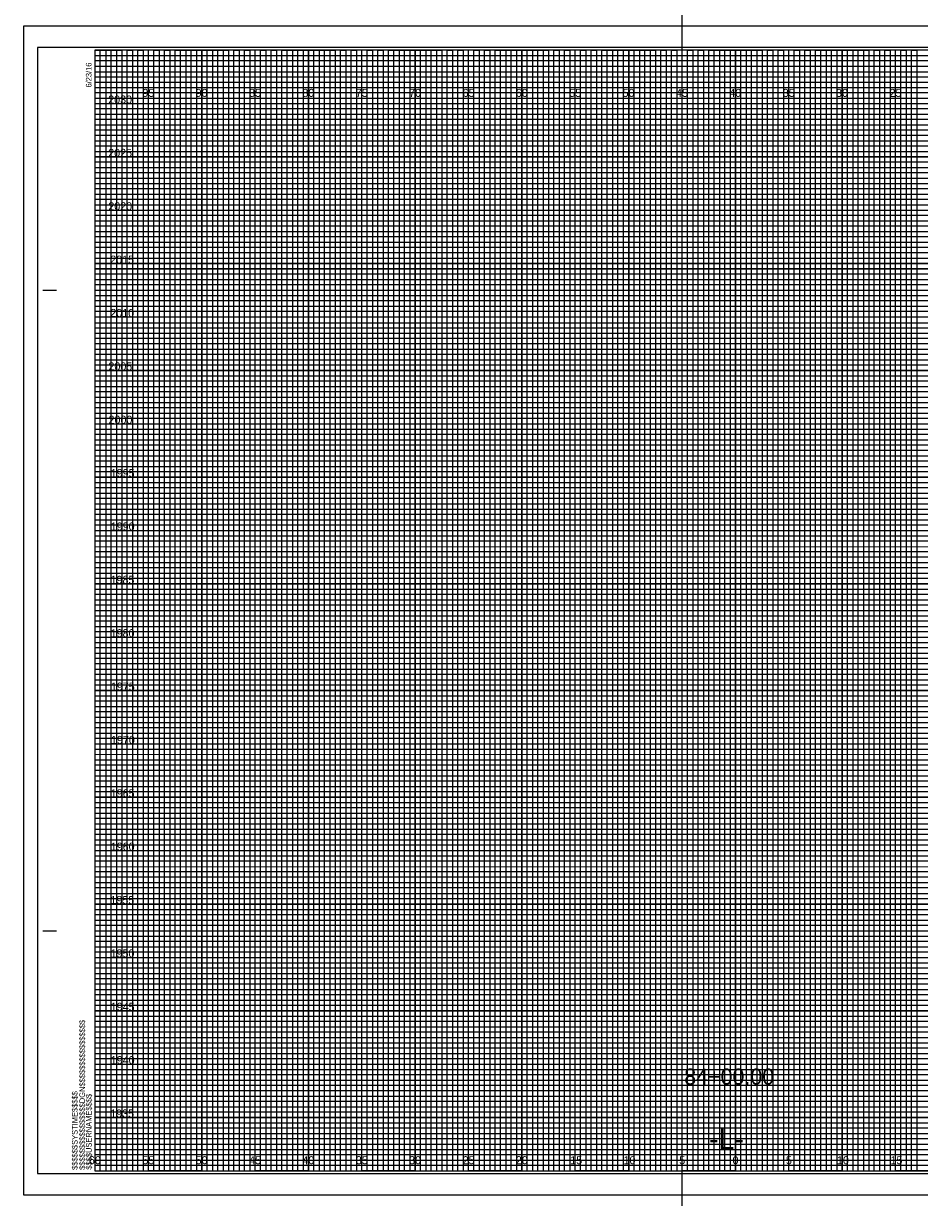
# Model space of a CAD drawing. Extents: x -8289 to 162, y -2 to 23207.
# Drawn here: x -6.7 to 77.2, y 14407.5 to 14517.5 of the extents above; entities that cross this region are included whole.
import ezdxf

# ---------------------------------------------------------------- set-up
doc = ezdxf.new("R2010")
doc.units = 0
for name, color, linetype in [('Prop XS Alignment Label', 7, 'Continuous'), ('Prop XS Elevation Labels', 7, 'Continuous'), ('Prop XS Offset Labels', 7, 'Continuous'), ('Prop XS Station Labels', 7, 'Continuous'), ('Scratch_Level_3', 7, 'Continuous'), ('Sheet Cross Section CELL', 7, 'Continuous'), ('Sheet Cross Section Grid Major CELL', 7, 'Continuous'), ('Sheet Cross Section Grid Middle CELL', 7, 'Continuous'), ('Sheet Cross Section Grid Minor 1 CELL', 7, 'Continuous'), ('Sheet Cross Section Grid Minor 2 CELL', 7, 'Continuous'), ('Sheet Cutting Line CELL', 7, 'Continuous'), ('Sheet DOT Grid CELL', 7, 'Continuous'), ('Sheet Plot Border Inside CELL', 7, 'Continuous'), ('Sheet Plot Border Outside CELL', 7, 'Continuous')]:
    doc.layers.add(name, color=color, linetype=linetype)

msp = doc.modelspace()

# ---------------------------------------------------------------- linework, layer by layer
at = {"layer": 'Scratch_Level_3'}
msp.add_line((55, 14391.4), (55, 14858.68), dxfattribs=at)
at = {"layer": 'Sheet Cross Section CELL'}
for p, q in [((-4.9, 14492.5), (-3.65, 14492.5)), ((-4.85, 14492.5), (-3.6, 14492.5)), ((-4.9, 14432.5), (-3.65, 14432.5)), ((-4.85, 14432.5), (-3.6, 14432.5)), ((0, 14410), (0, 14410)), ((0, 14410), (0, 14410)), ((0, 14410), (0, 14410)), ((0, 14410), (0, 14410)), ((0, 14410), (0, 14410)), ((0, 14410), (0, 14410)), ((0, 14410), (0, 14410))]:
    msp.add_line(p, q, dxfattribs=at)
msp.add_lwpolyline([(160, 14515), (0, 14515), (0, 14410), (160, 14410)], close=True, dxfattribs=at)
at = {"layer": 'Sheet Cross Section Grid Major CELL'}
for p, q in [((5, 14515), (0, 14515)), ((5, 14410), (5, 14515)), ((15, 14515), (10, 14515)), ((10, 14515), (10, 14410)), ((15, 14410), (15, 14515)), ((25, 14515), (20, 14515)), ((20, 14515), (20, 14410)), ((25, 14410), (25, 14515)), ((35, 14515), (30, 14515)), ((30, 14515), (30, 14410)), ((35, 14410), (35, 14515)), ((45, 14515), (40, 14515)), ((40, 14515), (40, 14410)), ((45, 14410), (45, 14515)), ((55, 14515), (50, 14515)), ((50, 14515), (50, 14410)), ((55, 14410), (55, 14515)), ((65, 14515), (60, 14515)), ((60, 14515), (60, 14410)), ((65, 14410), (65, 14515)), ((75, 14515), (70, 14515)), ((70, 14515), (70, 14410)), ((75, 14410), (75, 14515)), ((10, 14410), (5, 14410)), ((20, 14410), (15, 14410)), ((30, 14410), (25, 14410)), ((40, 14410), (35, 14410)), ((50, 14410), (45, 14410)), ((60, 14410), (55, 14410)), ((70, 14410), (65, 14410)), ((80, 14410), (75, 14410))]:
    msp.add_line(p, q, dxfattribs=at)
for points in [[(0, 14510), (160, 14510), (160, 14505), (0, 14505)], [(0, 14500), (160, 14500), (160, 14495), (0, 14495)], [(0, 14490), (160, 14490), (160, 14485), (0, 14485)], [(0, 14480), (160, 14480), (160, 14475), (0, 14475)], [(0, 14470), (160, 14470), (160, 14465), (0, 14465)], [(0, 14460), (160, 14460), (160, 14455), (0, 14455)], [(0, 14450), (160, 14450), (160, 14445), (0, 14445)], [(0, 14440), (160, 14440), (160, 14435), (0, 14435)], [(0, 14430), (160, 14430), (160, 14425), (0, 14425)], [(0, 14420), (160, 14420), (160, 14415), (0, 14415)]]:
    msp.add_lwpolyline(points, dxfattribs=at)
at = {"layer": 'Sheet Cross Section Grid Middle CELL'}
for points in [[(0, 14515), (2.5, 14515), (2.5, 14410), (7.5, 14410), (7.5, 14515), (12.5, 14515), (12.5, 14410), (17.5, 14410), (17.5, 14515), (22.5, 14515), (22.5, 14410), (27.5, 14410), (27.5, 14515), (32.5, 14515), (32.5, 14410), (37.5, 14410), (37.5, 14515), (42.5, 14515), (42.5, 14410), (47.5, 14410), (47.5, 14515), (52.5, 14515), (52.5, 14410), (57.5, 14410), (57.5, 14515), (62.5, 14515), (62.5, 14410), (67.5, 14410), (67.5, 14515), (72.5, 14515), (72.5, 14410), (77.5, 14410)], [(0, 14512.5), (137.5, 14512.5)], [(0, 14502.5), (160, 14502.5), (160, 14507.5), (0, 14507.5)], [(0, 14492.5), (160, 14492.5), (160, 14497.5), (0, 14497.5)], [(0, 14482.5), (160, 14482.5), (160, 14487.5), (0, 14487.5)], [(0, 14472.5), (160, 14472.5), (160, 14477.5), (0, 14477.5)], [(0, 14462.5), (160, 14462.5), (160, 14467.5), (0, 14467.5)], [(0, 14452.5), (160, 14452.5), (160, 14457.5), (0, 14457.5)], [(0, 14442.5), (160, 14442.5), (160, 14447.5), (0, 14447.5)], [(0, 14432.5), (160, 14432.5), (160, 14437.5), (0, 14437.5)], [(0, 14422.5), (160, 14422.5), (160, 14427.5), (0, 14427.5)], [(0, 14412.5), (160, 14412.5), (160, 14417.5), (0, 14417.5)]]:
    msp.add_lwpolyline(points, dxfattribs=at)
at = {"layer": 'Sheet Cross Section Grid Minor 1 CELL'}
for p, q in [((0, 14514.5), (130, 14514.5)), ((130, 14513.99), (0, 14513.99)), ((0, 14513.99), (0, 14513.5)), ((0, 14513.5), (130, 14513.5)), ((130, 14512.94), (0, 14512.94)), ((0, 14512.94), (0, 14512)), ((0, 14512), (160, 14512))]:
    msp.add_line(p, q, dxfattribs=at)
for points in [[(0, 14511.5), (135, 14511.5), (160, 14511.5), (160, 14511), (0, 14511)], [(0, 14510.5), (160, 14510.5), (160, 14509.5), (0, 14509.5)], [(0, 14509), (160, 14509), (160, 14508.5), (0, 14508.49)], [(0, 14508), (160, 14508), (160, 14507), (0, 14507)], [(0, 14506.5), (160, 14506.5), (160, 14506), (0, 14506)], [(0, 14505.5), (160, 14505.5), (160, 14504.5), (0, 14504.5)], [(0, 14504), (160, 14504), (160, 14503.5), (0, 14503.5)], [(0, 14503), (160, 14503), (160, 14502), (0, 14502)], [(0, 14501.5), (160, 14501.5), (160, 14501), (0, 14501)], [(0, 14500.5), (160, 14500.5), (160, 14499.5), (0, 14499.5)], [(0, 14499), (160, 14499), (160, 14498.5), (0, 14498.5)], [(0, 14498), (160, 14498), (160, 14496.98), (160, 14496.5), (160, 14496), (0, 14496)], [(0, 14497), (160, 14497), (160, 14496.5), (0, 14496.5)], [(0, 14495.5), (160, 14495.5), (160, 14494.5), (0, 14494.51)], [(0, 14494.51), (160, 14494.5), (160, 14494), (0, 14494)], [(0, 14493.5), (160, 14493.5), (160, 14493), (0, 14493)], [(0, 14492), (160, 14492), (160, 14491.5), (0, 14491.5)], [(0, 14491), (160, 14491), (160, 14490.5), (0, 14490.5)], [(-0.04, 14489.44), (160, 14489.44), (160, 14488.94), (-0.04, 14488.94)], [(0, 14488.5), (160, 14488.5), (160, 14488), (0, 14488)], [(0, 14487), (160, 14487), (160, 14486.5), (0, 14486.5)], [(0, 14486), (160, 14486), (160, 14485.5), (0, 14485.5)], [(0, 14484.5), (160, 14484.5), (160, 14484), (0, 14484)], [(0, 14483.5), (160, 14483.5), (160, 14483), (0, 14483)], [(0, 14482), (160, 14482), (160, 14481.5), (0, 14481.5)], [(0, 14481), (160, 14481), (160, 14480.5), (0, 14480.5)], [(0, 14479.5), (160, 14479.5), (160, 14478.99), (0, 14479)], [(0, 14478.5), (160, 14478.5), (160, 14478), (0, 14478)], [(0, 14477), (160, 14477), (160, 14476.5), (0, 14476.5)], [(0, 14476), (160, 14476), (160, 14475.5), (0, 14475.5)], [(0, 14474.5), (160, 14474.5), (160, 14474), (0, 14474)], [(0, 14473.5), (160, 14473.5), (160, 14473), (0, 14473)], [(0, 14472), (160, 14472), (160, 14471.5), (0, 14471.5)], [(0, 14471), (160, 14471), (160, 14470.5), (0, 14470.5)], [(0, 14469.5), (160, 14469.5), (160, 14469), (0, 14469)], [(0, 14468.5), (160.03, 14468.45), (160, 14468), (0, 14468)], [(0, 14467), (160, 14467), (160, 14466.5), (0, 14466.5)], [(0, 14466), (160, 14466), (160, 14465.5), (0, 14465.5)], [(0, 14464.5), (160, 14464.5), (160, 14464), (0, 14464)], [(0, 14463.5), (160, 14463.5), (160, 14463), (0, 14463)], [(0, 14462), (160, 14462), (160, 14461.5), (0, 14461.5)], [(0, 14461), (160, 14461), (160, 14460.5), (0, 14460.5)], [(0, 14459.5), (160, 14459.5), (160, 14459), (0, 14459)], [(0, 14458.5), (160, 14458.5), (160, 14458), (0, 14458)], [(0, 14457), (160, 14457), (160, 14456.5), (0, 14456.5)], [(0, 14456), (160, 14456), (160, 14455.5), (0, 14455.5)], [(0, 14454.5), (160, 14454.5), (160, 14454), (0, 14454)], [(0, 14453.5), (160, 14453.5), (160, 14453), (0, 14453)], [(0, 14452), (160, 14452), (160, 14451.5), (0, 14451.5)], [(0, 14451), (160, 14451), (160, 14450.5), (0, 14450.5)], [(0, 14449.5), (160, 14449.5), (160, 14448.99), (0, 14449)], [(0, 14448.5), (160, 14448.5), (160, 14448), (0, 14448)], [(0, 14447), (160, 14447), (160, 14446.5), (0, 14446.5)], [(0, 14446), (160, 14446), (160, 14445.5), (0, 14445.5)], [(0, 14444.5), (160, 14444.5), (160, 14444), (0, 14444)], [(0, 14443.5), (160, 14443.5), (160, 14443), (0, 14443)], [(0, 14442), (160, 14442), (160, 14441.5), (0, 14441.5)], [(0, 14441), (160, 14441), (160, 14440.5), (0, 14440.5)], [(0, 14439.5), (160, 14439.5), (160, 14439), (0, 14439)], [(0, 14438.5), (160.03, 14438.45), (160, 14438), (0, 14438)], [(0, 14437), (160, 14437), (160, 14436.5), (0, 14436.5)], [(0, 14436), (160, 14436), (160, 14435.5), (0, 14435.5)], [(0, 14434.5), (160, 14434.5), (160, 14434), (0, 14434)], [(0, 14433.5), (160, 14433.5), (160, 14433), (0, 14433)], [(0, 14432), (160, 14432), (160, 14431.5), (0, 14431.5)], [(0, 14431), (160, 14431), (160, 14430.5), (0, 14430.5)], [(0, 14429.5), (160, 14429.5), (160, 14429), (0, 14429)], [(0, 14428.5), (160, 14428.5), (160, 14428), (0, 14428)], [(0, 14427), (160, 14427), (160, 14426.5), (0, 14426.5)], [(0, 14426), (160, 14426), (160, 14425.5), (0, 14425.5)], [(0, 14424.5), (160, 14424.5), (160, 14424), (0, 14424)], [(0, 14423.5), (160, 14423.5), (160, 14423), (0, 14423)], [(0, 14422), (160, 14422), (160, 14421.5), (0, 14421.5)], [(0, 14421), (160, 14421), (160, 14420.5), (0, 14420.5)], [(0, 14419.5), (160, 14419.5), (160, 14419), (0, 14419)], [(0, 14418.5), (160, 14418.5), (160, 14418), (0, 14418)], [(0, 14417), (160, 14417), (160, 14416.5), (0, 14416.5)], [(0, 14416), (160, 14416), (160, 14415.5), (0, 14415.5)], [(0, 14414.5), (160, 14414.5), (160, 14414), (0, 14414)], [(0, 14413.5), (160, 14413.5), (160, 14413), (0, 14413)], [(0, 14412), (160, 14412), (160, 14411.5), (0, 14411.5)], [(0, 14411), (160, 14411), (160, 14410.5), (0, 14410.5)]]:
    msp.add_lwpolyline(points, dxfattribs=at)
at = {"layer": 'Sheet Cross Section Grid Minor 2 CELL'}
for points in [[(0, 14410), (0.5, 14410), (0.5, 14515), (1, 14515), (1, 14410)], [(1, 14410), (1.5, 14410), (1.5, 14515), (2, 14515), (2, 14410)], [(2.5, 14410), (3, 14410), (3, 14515), (3.5, 14515), (3.5, 14410)], [(3.5, 14410), (4, 14410), (4, 14515), (4.5, 14515), (4.5, 14410)], [(5, 14410), (5.5, 14410), (5.5, 14515), (6, 14515), (6, 14410)], [(6, 14410), (6.5, 14410), (6.5, 14515), (7, 14515), (7, 14410)], [(7.5, 14410), (8, 14410), (8, 14515), (8.5, 14515), (8.5, 14410)], [(8.5, 14410), (9, 14410), (9, 14515), (9.5, 14515), (9.5, 14410)], [(10, 14410), (10.5, 14410), (10.5, 14515), (11, 14515), (11, 14410)], [(11, 14410), (11.5, 14410), (11.5, 14515), (12, 14515), (12, 14410)], [(12.5, 14410), (13, 14410), (13, 14515), (13.5, 14515), (13.5, 14410)], [(13.5, 14410), (14, 14410), (14, 14515), (14.5, 14515), (14.5, 14410)], [(15, 14410), (15.5, 14410), (15.5, 14515), (16, 14515), (16, 14410)], [(16, 14410), (16.5, 14410), (16.5, 14515), (17, 14515), (17, 14410)], [(17.5, 14410), (18, 14410), (18, 14515), (18.5, 14515), (18.5, 14410)], [(18.5, 14410), (19, 14410), (19, 14515), (19.5, 14515), (19.5, 14410)], [(20, 14410), (20.5, 14410), (20.5, 14515), (21, 14515), (21, 14410)], [(21, 14410), (21.5, 14410), (21.5, 14515), (22, 14515), (22, 14410)], [(22.5, 14410), (23, 14410), (23, 14515), (23.5, 14515), (23.5, 14410)], [(23.5, 14410), (24, 14410), (24, 14515), (24.5, 14515), (24.5, 14410)], [(25, 14410), (25.5, 14410), (25.5, 14515), (26, 14515), (26, 14410)], [(26, 14410), (26.5, 14410), (26.5, 14515), (27, 14515), (27, 14410)], [(27.5, 14410), (28, 14410), (28, 14515), (28.5, 14515), (28.5, 14410)], [(28.5, 14410), (29, 14410), (29, 14515), (29.5, 14515), (29.5, 14410)], [(30, 14410), (30.5, 14410), (30.5, 14515), (31, 14515), (31, 14410)], [(31, 14410), (31.5, 14410), (31.5, 14515), (32, 14515), (32, 14410)], [(32.5, 14410), (33, 14410), (33, 14515), (33.5, 14515), (33.5, 14410)], [(33.5, 14410), (34, 14410), (34, 14515), (34.5, 14515), (34.5, 14410)], [(35, 14410), (35.5, 14410), (35.5, 14515), (36, 14515), (36, 14410)], [(36, 14410), (36.5, 14410), (36.5, 14515), (37, 14515), (37, 14410)], [(37.5, 14410), (38, 14410), (38, 14515), (38.5, 14515), (38.5, 14410)], [(38.5, 14410), (39, 14410), (39, 14515), (39.5, 14515), (39.5, 14410)], [(40, 14410), (40.5, 14410), (40.5, 14515), (41, 14515), (41, 14410)], [(41, 14410), (41.5, 14410), (41.5, 14515), (42, 14515), (42, 14410)], [(42.5, 14410), (43, 14410), (43, 14515), (43.5, 14515), (43.5, 14410)], [(43.5, 14410), (44, 14410), (44, 14515), (44.5, 14515), (44.5, 14410)], [(45, 14410), (45.5, 14410), (45.5, 14515), (46, 14515), (46, 14410)], [(46, 14410), (46.5, 14410), (46.5, 14515), (47, 14515), (47, 14410)], [(47.5, 14410), (48, 14410), (48, 14515), (48.5, 14515), (48.5, 14410)], [(48.5, 14410), (49, 14410), (49, 14515), (49.5, 14515), (49.5, 14410)], [(50, 14410), (50.5, 14410), (50.5, 14515), (51, 14515), (51, 14410)], [(51, 14410), (51.5, 14410), (51.5, 14515), (52, 14515), (52, 14410)], [(52.5, 14410), (53, 14410), (53, 14515), (53.5, 14515), (53.5, 14410)], [(53.5, 14410), (54, 14410), (54, 14515), (54.5, 14515), (54.5, 14410)], [(55, 14410), (55.5, 14410), (55.5, 14515), (56, 14515), (56, 14410)], [(56, 14410), (56.5, 14410), (56.5, 14515), (57, 14515), (57, 14410)], [(57.5, 14410), (58, 14410), (58, 14515), (58.5, 14515), (58.5, 14410)], [(58.5, 14410), (59, 14410), (59, 14515), (59.5, 14515), (59.5, 14410)], [(60, 14410), (60.5, 14410), (60.5, 14515), (61, 14515), (61, 14410)], [(61, 14410), (61.5, 14410), (61.5, 14515), (62, 14515), (62, 14410)], [(62.5, 14410), (63, 14410), (63, 14515), (63.5, 14515), (63.5, 14410)], [(63.5, 14410), (64, 14410), (64, 14515), (64.5, 14515), (64.5, 14410)], [(65, 14410), (65.5, 14410), (65.5, 14515), (66, 14515), (66, 14410)], [(66, 14410), (66.5, 14410), (66.5, 14515), (67, 14515), (67, 14410)], [(67.5, 14410), (68, 14410), (68, 14515), (68.5, 14515), (68.5, 14410)], [(68.5, 14410), (69, 14410), (69, 14515), (69.5, 14515), (69.5, 14410)], [(70, 14410), (70.5, 14410), (70.5, 14515), (71, 14515), (71, 14410)], [(71, 14410), (71.5, 14410), (71.5, 14515), (72, 14515), (72, 14410)], [(72.5, 14410), (73, 14410), (73, 14515), (73.5, 14515), (73.5, 14410)], [(73.5, 14410), (74, 14410), (74, 14515), (74.5, 14515), (74.5, 14410)], [(75, 14410), (75.5, 14410), (75.5, 14515), (76, 14515), (76, 14410)], [(76, 14410), (76.5, 14410), (76.5, 14515), (77, 14515), (77, 14410)]]:
    msp.add_lwpolyline(points, dxfattribs=at)
at = {"layer": 'Sheet Cutting Line CELL'}
for p, q in [((161.65, 14517.25), (-6.7, 14517.25)), ((-6.7, 14517.25), (-6.7, 14407.75)), ((-6.7, 14407.75), (161.65, 14407.75))]:
    msp.add_line(p, q, dxfattribs=at)
at = {"layer": 'Sheet DOT Grid CELL'}
for p, q in [((5, 14410), (5, 14515)), ((10, 14410), (10, 14515)), ((15, 14410), (15, 14515)), ((20, 14410), (20, 14515)), ((25, 14410), (25, 14515)), ((30, 14410), (30, 14515)), ((35, 14410), (35, 14515)), ((40, 14410), (40, 14515)), ((45, 14410), (45, 14515)), ((50, 14410), (50, 14515)), ((55, 14410), (55, 14515)), ((60, 14410), (60, 14515)), ((65, 14410), (65, 14515)), ((70, 14410), (70, 14515)), ((75, 14410), (75, 14515)), ((0, 14510), (160, 14510)), ((0, 14505), (160, 14505)), ((0, 14500), (160, 14500)), ((0, 14495), (160, 14495)), ((0, 14490), (160, 14490)), ((0, 14485), (160, 14485)), ((0, 14480), (160, 14480)), ((0, 14475), (160, 14475)), ((0, 14470), (160, 14470)), ((0, 14465), (160, 14465)), ((0, 14460), (160, 14460)), ((0, 14455), (160, 14455)), ((0, 14450), (160, 14450)), ((0, 14445), (160, 14445)), ((0, 14440), (160, 14440)), ((0, 14435), (160, 14435)), ((0, 14430), (160, 14430)), ((0, 14425), (160, 14425)), ((0, 14420), (160, 14420)), ((0, 14415), (160, 14415))]:
    msp.add_line(p, q, dxfattribs=at)
at = {"layer": 'Sheet Plot Border Inside CELL'}
msp.add_lwpolyline([(-5.4, 14409.75), (161.2, 14409.75), (161.2, 14515.25), (-5.4, 14515.25)], close=True, dxfattribs=at)
at = {"layer": 'Sheet Plot Border Outside CELL'}
msp.add_lwpolyline([(-6.7, 14407.75), (161.65, 14407.75), (161.65, 14517.25), (-6.7, 14517.25)], close=True, dxfattribs=at)

# ---------------------------------------------------------------- texts
at = {"layer": 'Prop XS Alignment Label'}
msp.add_text('-L-', height=2, dxfattribs=at).set_placement((57.53, 14412))
at = {"layer": 'Prop XS Elevation Labels'}
for s, p in [('2030', (1.24, 14510)), ('2025', (1.24, 14505)), ('2020', (1.25, 14500)), ('2015', (1.43, 14495)), ('2010', (1.44, 14490)), ('2005', (1.26, 14485)), ('2000', (1.27, 14480)), ('1995', (1.48, 14475)), ('1990', (1.48, 14470)), ('1985', (1.46, 14465)), ('1980', (1.47, 14460)), ('1975', (1.49, 14455)), ('1970', (1.5, 14450)), ('1965', (1.48, 14445)), ('1960', (1.48, 14440)), ('1955', (1.45, 14435)), ('1950', (1.46, 14430)), ('1945', (1.48, 14425)), ('1940', (1.48, 14420)), ('1935', (1.43, 14415))]:
    msp.add_text(s, height=0.75, dxfattribs=at).set_placement(p)
at = {"layer": 'Prop XS Offset Labels'}
for s, p in [('95', (4.44, 14510.62)), ('90', (9.43, 14510.62)), ('85', (14.44, 14510.62)), ('80', (19.43, 14510.62)), ('75', (24.44, 14510.62)), ('70', (29.43, 14510.62)), ('65', (34.44, 14510.62)), ('60', (39.43, 14510.62)), ('55', (44.44, 14510.62)), ('50', (49.43, 14510.62)), ('45', (54.44, 14510.62)), ('40', (59.43, 14510.62)), ('35', (64.44, 14510.62)), ('30', (69.43, 14510.62)), ('25', (74.44, 14510.62)), ('60', (-0.57, 14410.62)), ('55', (4.44, 14410.62)), ('50', (9.43, 14410.62)), ('45', (14.44, 14410.62)), ('40', (19.43, 14410.62)), ('35', (24.44, 14410.62)), ('30', (29.43, 14410.62)), ('25', (34.44, 14410.62)), ('20', (39.43, 14410.62)), ('15', (44.53, 14410.62)), ('10', (49.52, 14410.62)), ('5', (54.74, 14410.62)), ('0', (59.73, 14410.62)), ('0', (59.73, 14410.62)), ('5', (64.74, 14410.62)), ('10', (69.52, 14410.62)), ('15', (74.53, 14410.62))]:
    msp.add_text(s, height=0.75, dxfattribs=at).set_placement(p)
at = {"layer": 'Prop XS Station Labels'}
msp.add_text('84+00.00', height=1.5, dxfattribs=at).set_placement((55.21, 14418.08))
at = {"layer": 'Sheet Cross Section CELL'}
for s, p in [('6/23/16', (-0.33, 14511.5)), ('$$$$$$$$$$$$$$$$DGN$$$$$$$$$$$$$$$$', (-0.94, 14410.09)), ('$$$$$$SYSTIME$$$$$', (-1.63, 14410.09)), ('$$$$USERNAME$$$$', (-0.31, 14410.11))]:
    msp.add_text(s, height=0.525, rotation=90, dxfattribs=at).set_placement(p)

doc.saveas('drawing.dxf')
